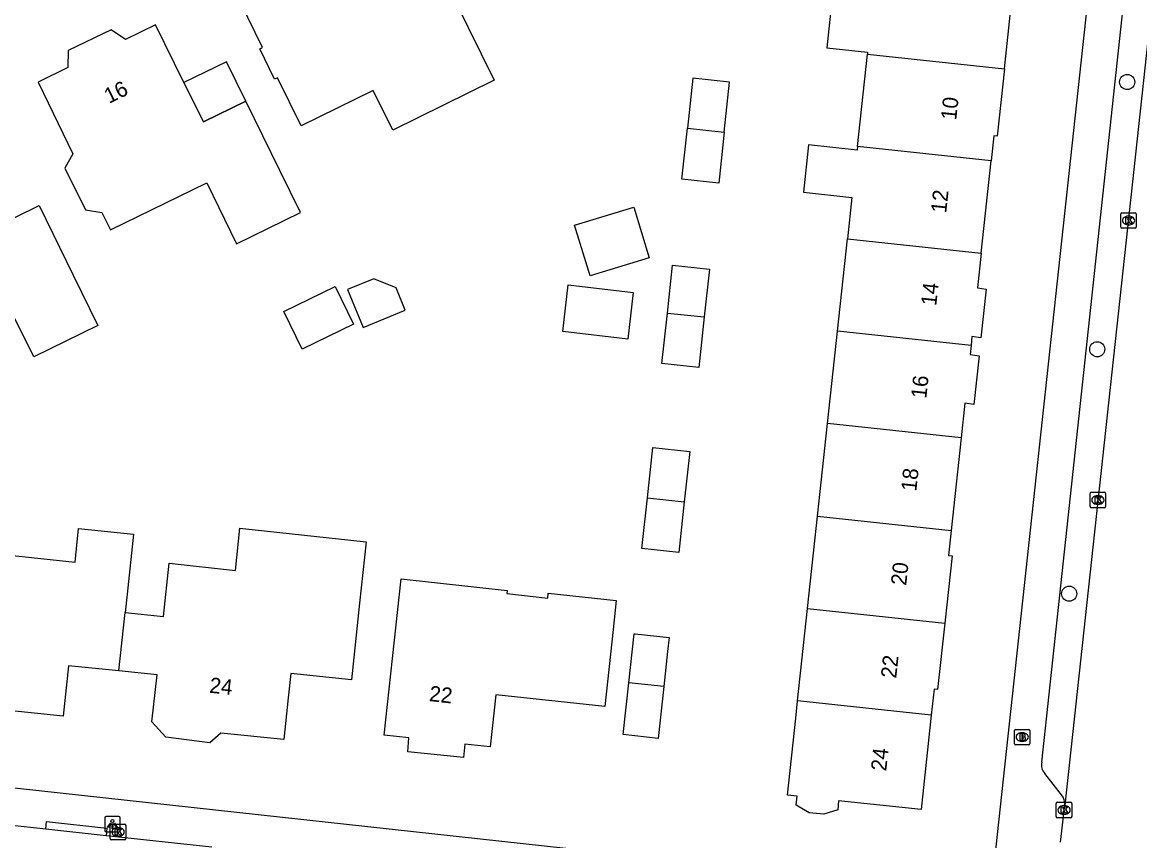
# Model space of a CAD drawing. Extents: x 160457 to 162082, y 388340 to 389736.
# Drawn here: x 161259.2 to 161331.4, y 388506.4 to 388559.3 of the extents above; entities that cross this region are included whole.
import ezdxf

# ---------------------------------------------------------------- set-up
doc = ezdxf.new("R2010")
doc.units = 0
for name, color, linetype in [('IMGEO_Boom', 7, 'Continuous'), ('IMGEO_Brandkraan', 7, 'Continuous'), ('IMGEO_Kolk', 7, 'Continuous'), ('IMGEO_Lichtpunt', 7, 'Continuous'), ('IMGEO_Pand', 7, 'Continuous'), ('IMGEO_Pand_nummerreeks', 7, 'Continuous'), ('IMGEO_Pand_overbouw', 7, 'Continuous'), ('IMGEO_Rijbaan_lokaal_gesloten', 7, 'Continuous'), ('IMGEO_Rijbaan_lokaal_open', 7, 'Continuous'), ('IMGEO_Voetpad_open', 7, 'Continuous')]:
    doc.layers.add(name, color=color, linetype=linetype)

msp = doc.modelspace()

# ---------------------------------------------------------------- linework, layer by layer
at = {"layer": 'IMGEO_Boom'}
for centre in [(161330.606, 388555.461), (161328.67, 388538.173), (161326.856, 388522.365)]:
    msp.add_circle(centre, 0.489, dxfattribs=at)
at = {"layer": 'IMGEO_Brandkraan'}
for p, q in [((161323.317, 388512.663), (161323.317, 388513.515)), ((161323.392, 388513.589), (161324.244, 388513.589)), ((161323.805, 388513.369), (161323.83, 388513.369)), ((161324.318, 388513.515), (161324.318, 388512.663)), ((161324.244, 388512.589), (161323.392, 388512.589)), ((161323.828, 388512.809), (161323.803, 388512.809))]:
    msp.add_line(p, q, dxfattribs=at)
for points in [[(161323.317, 388512.663), (161323.317, 388513.515)], [(161323.392, 388513.589), (161324.244, 388513.589)], [(161323.665, 388513.289), (161323.665, 388512.889), (161323.878, 388512.889)], [(161323.896, 388513.289), (161323.665, 388513.289)], [(161324.318, 388513.515), (161324.318, 388512.663)], [(161324.244, 388512.589), (161323.392, 388512.589)], [(161323.844, 388513.208), (161323.79, 388513.208), (161323.79, 388513.132)], [(161323.79, 388513.132), (161323.843, 388513.132)], [(161323.852, 388513.056), (161323.79, 388513.056), (161323.79, 388512.975)], [(161323.79, 388512.975), (161323.852, 388512.975)]]:
    msp.add_lwpolyline(points, dxfattribs=at)
for centre, radius, start, end in [((161323.394, 388513.513), 0.0765, 91.55205, 178.44795), ((161323.394, 388513.513), 0.0765, 91.55205, 178.44795), ((161323.9, 388513.144), 0.145, 59.4692, 91.53667), ((161323.925, 388513.191), 0.0922, 285.51372, 58.15012), ((161324.242, 388513.513), 0.0765, 1.55205, 88.44795), ((161324.242, 388513.513), 0.0765, 1.55205, 88.44795), ((161323.394, 388512.665), 0.0765, 181.55205, 268.44795), ((161323.394, 388512.665), 0.0765, 181.55205, 268.44795), ((161323.845, 388513.17), 0.0379, 267.82845, 90.93552), ((161323.853, 388513.015), 0.0404, 269.87594, 90.50774), ((161323.884, 388513.14), 0.251, 268.66757, 293.53466), ((161323.93, 388512.999), 0.105, 301.31148, 78.98903), ((161324.242, 388512.665), 0.0765, 271.55205, 358.44795), ((161324.242, 388512.665), 0.0765, 271.55205, 358.44795)]:
    msp.add_arc(centre, radius, start, end, dxfattribs=at)
for centre, major_axis, ratio, start_param, end_param in [((161323.804, 388513.089), (-0.387, 0.002), 0.722429, 4.712389, 7.853982), ((161323.829, 388513.089), (-0.39, 0.002), 0.717154, 1.570796, 4.712389)]:
    msp.add_ellipse(centre, major_axis=major_axis, ratio=ratio, start_param=start_param, end_param=end_param, dxfattribs=at)
at = {"layer": 'IMGEO_Kolk'}
for p, q in [((161330.194, 388546.078), (161330.194, 388546.93)), ((161330.269, 388547.004), (161331.121, 388547.004)), ((161330.682, 388546.784), (161330.707, 388546.784)), ((161331.195, 388546.93), (161331.195, 388546.078)), ((161331.121, 388546.004), (161330.269, 388546.004)), ((161330.705, 388546.224), (161330.68, 388546.224)), ((161328.21, 388527.998), (161328.21, 388528.85)), ((161328.285, 388528.924), (161329.137, 388528.924)), ((161328.698, 388528.704), (161328.723, 388528.704)), ((161329.211, 388528.85), (161329.211, 388527.998)), ((161329.137, 388527.924), (161328.285, 388527.924)), ((161328.721, 388528.144), (161328.696, 388528.144)), ((161326.022, 388507.949), (161326.022, 388508.801)), ((161326.097, 388508.875), (161326.949, 388508.875)), ((161326.51, 388508.655), (161326.535, 388508.655)), ((161327.023, 388508.801), (161327.023, 388507.949)), ((161326.949, 388507.875), (161326.097, 388507.875)), ((161326.533, 388508.095), (161326.508, 388508.095)), ((161264.84, 388506.524), (161264.84, 388507.376)), ((161264.915, 388507.45), (161265.767, 388507.45)), ((161265.328, 388507.23), (161265.353, 388507.23)), ((161265.841, 388507.376), (161265.841, 388506.524)), ((161265.767, 388506.45), (161264.915, 388506.45)), ((161265.351, 388506.67), (161265.326, 388506.67))]:
    msp.add_line(p, q, dxfattribs=at)
for points in [[(161330.194, 388546.078), (161330.194, 388546.93)], [(161330.269, 388547.004), (161331.121, 388547.004)], [(161330.515, 388546.704), (161330.638, 388546.704), (161330.638, 388546.553), (161330.768, 388546.704), (161330.932, 388546.704), (161330.786, 388546.553), (161330.939, 388546.304), (161330.787, 388546.304), (161330.702, 388546.468), (161330.638, 388546.401), (161330.638, 388546.304), (161330.515, 388546.304), (161330.515, 388546.704)], [(161331.195, 388546.93), (161331.195, 388546.078)], [(161331.121, 388546.004), (161330.269, 388546.004)], [(161328.21, 388527.998), (161328.21, 388528.85)], [(161328.285, 388528.924), (161329.137, 388528.924)], [(161328.531, 388528.624), (161328.654, 388528.624), (161328.654, 388528.473), (161328.784, 388528.624), (161328.948, 388528.624), (161328.802, 388528.473), (161328.955, 388528.224), (161328.803, 388528.224), (161328.718, 388528.388), (161328.654, 388528.321), (161328.654, 388528.224), (161328.531, 388528.224), (161328.531, 388528.624)], [(161329.211, 388528.85), (161329.211, 388527.998)], [(161329.137, 388527.924), (161328.285, 388527.924)], [(161326.022, 388507.949), (161326.022, 388508.801)], [(161326.097, 388508.875), (161326.949, 388508.875)], [(161326.343, 388508.575), (161326.466, 388508.575), (161326.466, 388508.424), (161326.596, 388508.575), (161326.76, 388508.575), (161326.614, 388508.424), (161326.767, 388508.175), (161326.615, 388508.175), (161326.53, 388508.339), (161326.466, 388508.272), (161326.466, 388508.175), (161326.343, 388508.175), (161326.343, 388508.575)], [(161327.023, 388508.801), (161327.023, 388507.949)], [(161326.949, 388507.875), (161326.097, 388507.875)], [(161264.84, 388506.524), (161264.84, 388507.376)], [(161264.915, 388507.45), (161265.767, 388507.45)], [(161265.161, 388507.15), (161265.284, 388507.15), (161265.284, 388506.999), (161265.414, 388507.15), (161265.578, 388507.15), (161265.432, 388506.999), (161265.585, 388506.75), (161265.433, 388506.75), (161265.348, 388506.914), (161265.284, 388506.847), (161265.284, 388506.75), (161265.161, 388506.75), (161265.161, 388507.15)], [(161265.841, 388507.376), (161265.841, 388506.524)], [(161265.767, 388506.45), (161264.915, 388506.45)]]:
    msp.add_lwpolyline(points, dxfattribs=at)
for centre, start, end in [((161330.271, 388546.928), 91.55205, 178.44795), ((161330.271, 388546.928), 91.55205, 178.44795), ((161331.119, 388546.928), 1.55205, 88.44795), ((161331.119, 388546.928), 1.55205, 88.44795), ((161330.271, 388546.08), 181.55205, 268.44795), ((161330.271, 388546.08), 181.55205, 268.44795), ((161331.119, 388546.08), 271.55205, 358.44795), ((161331.119, 388546.08), 271.55205, 358.44795), ((161328.287, 388528.848), 91.55205, 178.44795), ((161328.287, 388528.848), 91.55205, 178.44795), ((161329.135, 388528.848), 1.55205, 88.44795), ((161329.135, 388528.848), 1.55205, 88.44795), ((161328.287, 388528), 181.55205, 268.44795), ((161328.287, 388528), 181.55205, 268.44795), ((161329.135, 388528), 271.55205, 358.44795), ((161329.135, 388528), 271.55205, 358.44795), ((161326.099, 388508.799), 91.55205, 178.44795), ((161326.099, 388508.799), 91.55205, 178.44795), ((161326.947, 388508.799), 1.55205, 88.44795), ((161326.947, 388508.799), 1.55205, 88.44795), ((161326.099, 388507.951), 181.55205, 268.44795), ((161326.099, 388507.951), 181.55205, 268.44795), ((161326.947, 388507.951), 271.55205, 358.44795), ((161326.947, 388507.951), 271.55205, 358.44795), ((161264.917, 388507.374), 91.55205, 178.44795), ((161264.917, 388507.374), 91.55205, 178.44795), ((161265.765, 388507.374), 1.55205, 88.44795), ((161265.765, 388507.374), 1.55205, 88.44795), ((161264.917, 388506.526), 181.55205, 268.44795), ((161264.917, 388506.526), 181.55205, 268.44795), ((161265.765, 388506.526), 271.55205, 358.44795), ((161265.765, 388506.526), 271.55205, 358.44795)]:
    msp.add_arc(centre, 0.0765, start, end, dxfattribs=at)
for centre, major_axis, ratio, start_param, end_param in [((161330.681, 388546.504), (-0.387, 0.002), 0.722429, 4.712389, 7.853982), ((161330.706, 388546.504), (-0.39, 0.002), 0.717154, 1.570796, 4.712389), ((161328.697, 388528.424), (-0.387, 0.002), 0.722429, 4.712389, 7.853982), ((161328.722, 388528.424), (-0.39, 0.002), 0.717154, 1.570796, 4.712389), ((161326.509, 388508.375), (-0.387, 0.002), 0.722429, 4.712389, 7.853982), ((161326.534, 388508.375), (-0.39, 0.002), 0.717154, 1.570796, 4.712389), ((161265.327, 388506.95), (-0.387, 0.002), 0.722429, 4.712389, 7.853982), ((161265.352, 388506.95), (-0.39, 0.002), 0.717154, 1.570796, 4.712389)]:
    msp.add_ellipse(centre, major_axis=major_axis, ratio=ratio, start_param=start_param, end_param=end_param, dxfattribs=at)
at = {"layer": 'IMGEO_Lichtpunt'}
for p, q in [((161264.48, 388507.862), (161264.48, 388507.055)), ((161264.48, 388507.862), (161264.48, 388507.055)), ((161265.382, 388507.957), (161264.574, 388507.957)), ((161265.382, 388507.957), (161264.574, 388507.957)), ((161265.476, 388507.055), (161265.476, 388507.862)), ((161265.476, 388507.055), (161265.476, 388507.862)), ((161264.574, 388506.961), (161265.382, 388506.961)), ((161264.574, 388506.961), (161265.382, 388506.961))]:
    msp.add_line(p, q, dxfattribs=at)
for points in [[(161264.854, 388507.526), (161264.893, 388507.498), (161264.705, 388507.236), (161264.667, 388507.263), (161264.854, 388507.526)], [(161265.066, 388507.498), (161265.104, 388507.525), (161265.291, 388507.263), (161265.252, 388507.235), (161265.066, 388507.498)], [(161264.956, 388507.478), (161265.003, 388507.478), (161265.003, 388507.156), (161264.956, 388507.156), (161264.956, 388507.478)]]:
    msp.add_lwpolyline(points, dxfattribs=at)
msp.add_circle((161264.979, 388507.66), 0.0994, dxfattribs=at)
for centre, start, end in [((161264.574, 388507.862), 90, 180), ((161264.574, 388507.862), 90, 180), ((161265.382, 388507.862), 0, 90), ((161265.382, 388507.862), 0, 90), ((161264.574, 388507.055), 180, 270), ((161264.574, 388507.055), 180, 270), ((161265.382, 388507.055), 270, 0), ((161265.382, 388507.055), 270, 360)]:
    msp.add_arc(centre, 0.0946, start, end, dxfattribs=at)
at = {"layer": 'IMGEO_Pand'}
for points in [[(161283.118, 388552.346), (161281.848, 388554.919), (161277.184, 388552.618), (161275.644, 388555.739), (161275.467, 388555.644), (161274.507, 388557.615), (161274.687, 388557.702), (161272.781, 388561.604), (161274.545, 388562.483), (161274.81, 388563.268), (161276.921, 388564.301), (161277.744, 388564.039), (161279.509, 388564.885), (161281.278, 388561.286), (161285.765, 388563.468), (161287.975, 388558.983), (161289.656, 388555.572), (161283.118, 388552.346)], [(161314.456, 388563.249), (161314.442, 388563.123), (161311.792, 388563.41), (161311.172, 388557.669), (161313.821, 388557.382), (161313.809, 388557.271)], [(161322.665, 388556.322), (161323.126, 388560.599), (161322.915, 388560.619), (161323.096, 388562.323)], [(161273.608, 388554.217), (161270.861, 388552.878), (161269.603, 388555.425), (161267.764, 388559.149), (161265.825, 388558.221), (161264.896, 388558.846), (161262.126, 388557.505), (161262.101, 388556.389), (161260.175, 388555.451), (161262.426, 388550.812), (161261.901, 388549.894), (161263.232, 388547.192), (161264.283, 388547.021), (161264.85, 388545.899), (161271.084, 388548.929), (161272.993, 388545.001), (161277.136, 388547.015), (161275.808, 388549.727), (161273.608, 388554.217)], [(161313.163, 388551.294), (161313.809, 388557.271)], [(161313.809, 388557.271), (161322.665, 388556.322)], [(161322.665, 388556.322), (161322.195, 388551.956), (161321.971, 388551.975), (161321.799, 388550.369)], [(161304.542, 388552.217), (161304.892, 388555.461), (161302.511, 388555.718), (161302.16, 388552.473)], [(161304.542, 388552.217), (161304.186, 388548.926), (161301.805, 388549.183), (161302.16, 388552.473)], [(161302.16, 388552.473), (161304.542, 388552.217)], [(161259.885, 388537.685), (161258.697, 388540.113), (161256.314, 388538.946), (161255.372, 388540.872), (161251.223, 388538.84), (161248.594, 388544.207), (161246.395, 388548.697), (161253.649, 388552.247), (161255.679, 388548.192), (161255.954, 388548.331), (161257.118, 388545.949), (161260.25, 388547.467), (161262.449, 388542.977), (161264.043, 388539.721), (161259.885, 388537.685)], [(161313.163, 388551.294), (161313.137, 388551.051), (161310.002, 388551.39), (161309.671, 388548.328), (161312.806, 388547.989), (161312.517, 388545.317)], [(161321.799, 388550.369), (161313.163, 388551.294)], [(161321.158, 388544.391), (161321.799, 388550.369)], [(161294.871, 388546.191), (161298.695, 388547.365), (161299.7, 388544.093), (161295.876, 388542.919), (161294.871, 388546.191)], [(161311.871, 388539.339), (161312.517, 388545.317)], [(161312.517, 388545.317), (161321.158, 388544.391)], [(161321.158, 388544.391), (161320.918, 388542.152), (161321.495, 388542.059), (161321.151, 388538.91), (161320.562, 388538.994), (161320.509, 388538.413)], [(161300.868, 388540.519), (161301.203, 388543.611), (161303.584, 388543.354), (161303.25, 388540.263)], [(161277.256, 388538.178), (161276.067, 388540.622), (161279.382, 388542.234), (161280.571, 388539.789), (161277.256, 388538.178)], [(161283.327, 388542.141), (161281.889, 388542.739), (161280.181, 388542.038), (161281.188, 388539.586), (161283.92, 388540.708), (161283.327, 388542.141)], [(161294.111, 388539.315), (161294.462, 388542.339), (161298.659, 388541.854), (161298.308, 388538.829), (161294.111, 388539.315)], [(161303.25, 388540.263), (161302.897, 388536.995), (161300.515, 388537.252), (161300.868, 388540.519)], [(161300.868, 388540.519), (161303.25, 388540.263)], [(161311.225, 388533.362), (161311.871, 388539.339)], [(161320.509, 388538.413), (161311.871, 388539.339)], [(161320.509, 388538.413), (161320.456, 388537.84), (161321.031, 388537.75), (161320.686, 388534.591), (161320.105, 388534.681), (161319.863, 388532.436)], [(161310.579, 388527.385), (161311.225, 388533.362)], [(161319.863, 388532.436), (161311.225, 388533.362)], [(161319.863, 388532.436), (161319.219, 388526.459)], [(161299.576, 388528.564), (161299.927, 388531.81), (161302.312, 388531.552), (161301.961, 388528.309)], [(161301.961, 388528.309), (161301.608, 388525.035), (161299.222, 388525.293), (161299.576, 388528.564)], [(161299.576, 388528.564), (161301.961, 388528.309)], [(161309.933, 388521.408), (161310.579, 388527.385)], [(161310.579, 388527.385), (161319.219, 388526.459)], [(161265.401, 388517.365), (161262.146, 388517.691), (161261.796, 388514.435), (161252.627, 388515.388), (161253.02, 388519.13), (161252.711, 388519.162), (161252.973, 388521.65), (161253.282, 388521.618), (161253.673, 388525.35), (161262.564, 388524.414), (161262.791, 388526.584), (161266.345, 388526.21), (161265.932, 388522.337), (161265.804, 388521.139)], [(161265.804, 388521.139), (161268.278, 388520.891), (161268.653, 388524.33), (161272.928, 388523.874), (161273.218, 388526.597), (161281.39, 388525.724), (161280.966, 388521.76), (161280.435, 388516.788), (161276.518, 388517.196), (161276.352, 388515.633), (161276.064, 388512.933), (161271.993, 388513.349), (161271.288, 388512.713), (161268.426, 388513.078), (161267.537, 388514.084), (161267.867, 388517.118), (161265.401, 388517.365)], [(161319.219, 388526.459), (161319.043, 388524.824), (161319.279, 388524.803), (161318.809, 388520.457)], [(161297.564, 388521.922), (161297.36, 388520.045), (161296.818, 388515.074), (161289.772, 388515.826), (161289.407, 388512.454), (161287.777, 388512.636), (161287.678, 388511.759), (161284.078, 388512.126), (161284.145, 388513.041), (161282.551, 388513.203), (161283.091, 388518.174), (161283.651, 388523.326), (161290.508, 388522.58), (161290.485, 388522.371), (161293.135, 388522.083), (161293.169, 388522.4), (161297.564, 388521.922)], [(161309.287, 388515.431), (161309.933, 388521.408)], [(161309.933, 388521.408), (161318.809, 388520.457)], [(161265.401, 388517.365), (161265.804, 388521.139)], [(161298.374, 388516.601), (161298.717, 388519.771), (161298.787, 388519.769), (161300.985, 388519.526), (161300.885, 388518.62), (161300.634, 388516.358)], [(161318.809, 388520.457), (161318.346, 388516.168), (161318.113, 388516.178), (161317.936, 388514.504)], [(161300.634, 388516.358), (161300.277, 388513.001), (161298.011, 388513.246), (161298.374, 388516.601)], [(161300.634, 388516.358), (161298.374, 388516.601)], [(161317.936, 388514.504), (161317.29, 388508.407), (161311.936, 388508.973), (161311.884, 388508.382), (161310.977, 388508.093), (161310.037, 388508.186), (161309.196, 388508.689), (161309.262, 388509.261), (161308.628, 388509.343), (161309.166, 388514.315), (161309.287, 388515.431)], [(161317.936, 388514.504), (161309.287, 388515.431)]]:
    msp.add_lwpolyline(points, dxfattribs=at)
at = {"layer": 'IMGEO_Pand_overbouw'}
msp.add_lwpolyline([(161273.608, 388554.217), (161272.358, 388556.768), (161269.603, 388555.425), (161270.861, 388552.878)], close=True, dxfattribs=at)
at = {"layer": 'IMGEO_Rijbaan_lokaal_gesloten'}
for points in [[(161333.055, 388568.485), (161326.581, 388508.688)], [(161326.295, 388506.299), (161326.581, 388508.688)]]:
    msp.add_lwpolyline(points, dxfattribs=at)
at = {"layer": 'IMGEO_Rijbaan_lokaal_open'}
for points in [[(161260.668, 388507.124), (161257.45, 388507.468)], [(161264.571, 388506.706), (161260.668, 388507.124)], [(161271.406, 388505.975), (161264.571, 388506.706)]]:
    msp.add_lwpolyline(points, dxfattribs=at)
at = {"layer": 'IMGEO_Voetpad_open'}
for points in [[(161320.342, 388590.341), (161329.271, 388572.04), (161322.009, 388504.994)], [(161325.076, 388511.462), (161330.972, 388566.095)], [(161319.826, 388503.156), (161308.418, 388504.386), (161297.25, 388505.556), (161250.145, 388510.713)], [(161326.362, 388509.347), (161325.276, 388510.738)], [(161260.668, 388507.124), (161260.721, 388507.621), (161264.624, 388507.203), (161264.571, 388506.706)]]:
    msp.add_lwpolyline(points, dxfattribs=at)
for centre, radius, start, end in [((161325.859, 388511.289), 0.802, 167.5084, 223.37649), ((161325.65, 388508.745), 0.933, 356.52665, 40.23888)]:
    msp.add_arc(centre, radius, start, end, dxfattribs=at)

# ---------------------------------------------------------------- texts
at = {"layer": 'IMGEO_Pand_nummerreeks'}
for s, rotation, p in [('16', 26.19563, (161264.751, 388554.037)), ('10', 83.8639, (161319.546, 388552.96)), ('12', 83.86383, (161318.899, 388546.953)), ('14', 83.8639, (161318.255, 388540.954)), ('16', 83.8639, (161317.61, 388534.953)), ('18', 83.8639, (161316.965, 388528.954)), ('20', 83.8639, (161316.31, 388522.862)), ('22', 83.8639, (161315.664, 388516.854)), ('24', 354.16541, (161271.219, 388515.961)), ('22', 353.76531, (161285.429, 388515.423)), ('24', 83.8639, (161315.019, 388510.856))]:
    msp.add_text(s, height=1, rotation=rotation, dxfattribs=at).set_placement(p)

doc.saveas('drawing.dxf')
